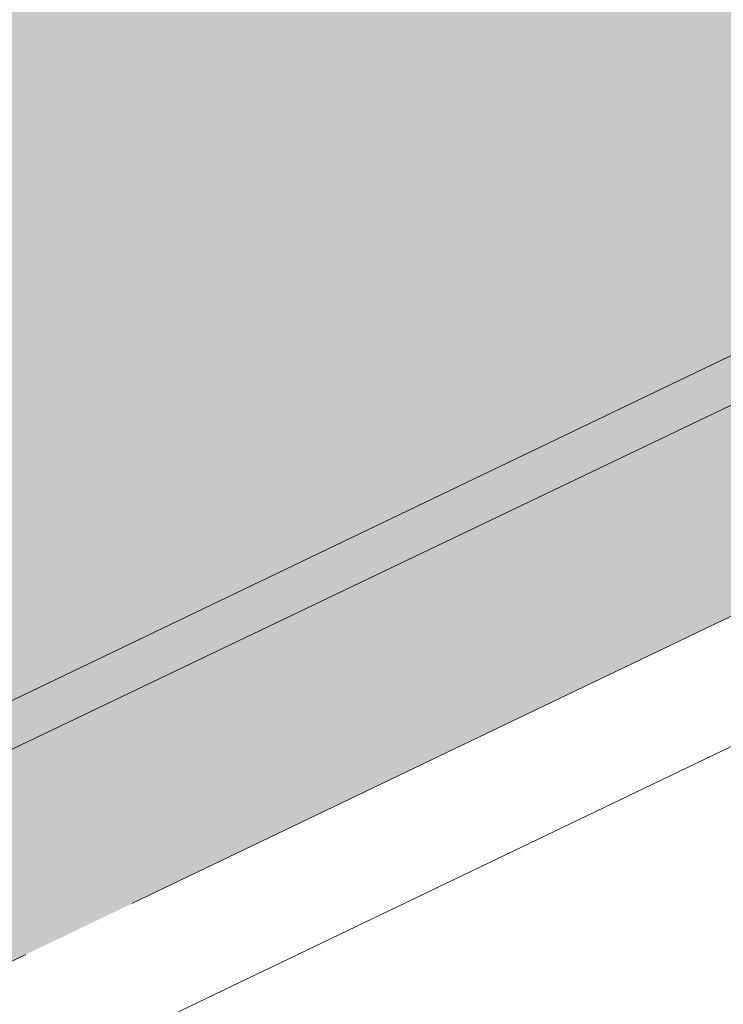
# Model space of a CAD drawing. Header units: metres. Extents: x 163628 to 167676, y 402708 to 405373.
# Tile 877 of 1056: x 166443.51 to 166444.71, y 404395.33 to 404397. Entities that reach past the tile are written whole.
import ezdxf

# ---------------------------------------------------------------- set-up
doc = ezdxf.new("R2010")
doc.units = ezdxf.units.M
doc.linetypes.add('X-CA190022.004-UO-DWM_Snelfietsroute$0$VH-OPSLUITBAND_150X250', pattern=[24, 16, -2, 4, -2])
doc.layers.add('X-CA190022.004-UO-ARC_Arcering$0$N-WE-VH-VERHARDING-FIETSSTRAAT_GRIJS-A', color=251, linetype='Continuous', lineweight=0, transparency=0.5)
doc.layers.add('X-CA190022.004-UO-ARC_Arcering$0$N-WE-VH-VERHARDING-FIETSSTRAAT_ROOD-A', color=13, linetype='Continuous', lineweight=0, transparency=0.5)
for name, color, linetype, lineweight in [('X-CA190022.004-UO-BGT_Ondergrond$0$GE_314_WGDRijbaanLokaleweg_Vlak_GEM', 253, 'Continuous', 9), ('X-CA190022.004-UO-BGT_Ondergrond$0$GE_479_BTDGroenvoorziening_grasenkruida_GEM', 253, 'Continuous', 9), ('X-CA190022.004-UO-DWM_Snelfietsroute$0$N-WE-VH-KANTOPSLUITING_ACHTERKANTBAND-G', 7, 'Continuous', 18), ('X-CA190022.004-UO-DWM_Snelfietsroute$0$N-WE-VH-KANTOPSLUITING_OPSLUITBAND_200X250-G', 7, 'X-CA190022.004-UO-DWM_Snelfietsroute$0$VH-OPSLUITBAND_150X250', 18), ('X-CA190022.004-UO-DWM_Snelfietsroute$0$N-WE-VH-VERHARDING-G', 7, 'Continuous', 18)]:
    doc.layers.add(name, color=color, linetype=linetype, lineweight=lineweight)

msp = doc.modelspace()

# ---------------------------------------------------------------- hatches: boundary and pattern name
at = {"layer": 'X-CA190022.004-UO-ARC_Arcering$0$N-WE-VH-VERHARDING-FIETSSTRAAT_GRIJS-A'}
h = msp.add_hatch(color=256, dxfattribs=at)
h.dxf.hatch_style = 1
h.paths.add_polyline_path([(166443.5927, 404395.8895), (166439.0855, 404393.725), (166434.5782, 404391.5606), (166430.071, 404389.3961), (166425.5638, 404387.2317), (166421.0565, 404385.0672), (166416.5493, 404382.9028), (166412.0421, 404380.7383), (166407.5348, 404378.5739), (166407.3914, 404378.5049), (166407.5645, 404378.1444), (166407.708, 404378.2133), (166412.2152, 404380.3777), (166416.7225, 404382.5422), (166421.2297, 404384.7066), (166425.7369, 404386.8711), (166430.2442, 404389.0355), (166434.7514, 404391.2), (166439.2586, 404393.3644), (166443.7659, 404395.5289), (166448.2731, 404397.6933), (166451.8391, 404399.4058), (166451.6659, 404399.7663), (166448.0999, 404398.0539)])
at = {"layer": 'X-CA190022.004-UO-ARC_Arcering$0$N-WE-VH-VERHARDING-FIETSSTRAAT_ROOD-A'}
h = msp.add_hatch(color=256, dxfattribs=at)
h.dxf.hatch_style = 1
h.paths.add_polyline_path([(166443.5927, 404395.8895), (166448.0999, 404398.0539), (166451.6659, 404399.7663), (166449.9344, 404403.3721), (166446.1606, 404401.5599), (166441.6534, 404399.3955), (166437.1461, 404397.231), (166432.6389, 404395.0666), (166428.1317, 404392.9021), (166423.6244, 404390.7377), (166419.1172, 404388.5732), (166414.61, 404386.4088), (166410.1027, 404384.2443), (166405.6598, 404382.1107), (166407.3914, 404378.5049), (166407.5348, 404378.5739), (166412.0421, 404380.7383), (166416.5493, 404382.9028), (166421.0565, 404385.0672), (166425.5638, 404387.2317), (166430.071, 404389.3961), (166434.5782, 404391.5606), (166439.0855, 404393.725)])

# ---------------------------------------------------------------- linework, layer by layer
at = {"layer": 'X-CA190022.004-UO-BGT_Ondergrond$0$GE_314_WGDRijbaanLokaleweg_Vlak_GEM', "flags": 128}
msp.add_lwpolyline([(166465.641, 404410.42), (166466.14, 404410.515), (166466.771, 404410.661), (166466.842, 404410.355), (166467.558, 404407.305), (166467.621, 404406.997), (166466.73, 404406.772), (166465.862, 404406.47), (166465.189, 404406.175), (166446.798, 404397.341), (166407.485, 404378.518), (166405.64, 404382.803), (166444.922, 404401.638), (166447.283, 404402.784), (166451.105, 404404.64)], dxfattribs=at)
at = {"layer": 'X-CA190022.004-UO-BGT_Ondergrond$0$GE_479_BTDGroenvoorziening_grasenkruida_GEM', "flags": 128}
msp.add_lwpolyline([(166407.485, 404378.518), (166446.798, 404397.341), (166465.189, 404406.175)], dxfattribs=at)
at = {"layer": 'X-CA190022.004-UO-DWM_Snelfietsroute$0$N-WE-VH-KANTOPSLUITING_ACHTERKANTBAND-G', "ltscale": 0.2, "flags": 128}
msp.add_lwpolyline([(166459.1772, 404402.7078), (166270.4232, 404312.0649)], dxfattribs=at)
at = {"layer": 'X-CA190022.004-UO-DWM_Snelfietsroute$0$N-WE-VH-KANTOPSLUITING_OPSLUITBAND_200X250-G', "ltscale": 0.1, "flags": 128}
msp.add_lwpolyline([(166515.1916, 404426.924), (166514.4973, 404426.3888), (166513.5852, 404425.7487), (166513.491, 404425.6864), (166512.6334, 404425.1492), (166511.6585, 404424.6014), (166510.8893, 404424.213), (166478.7814, 404408.7687), (166478.1585, 404408.4818), (166477.1143, 404408.0564), (166476.7091, 404407.9091), (166476.0375, 404407.6859), (166474.9526, 404407.3789), (166474.5562, 404407.2827), (166465.8372, 404405.2588), (166465.211, 404405.1069), (166464.3105, 404404.8654), (166463.4182, 404404.5984), (166462.5316, 404404.3054), (166462.4016, 404404.26), (166461.6586, 404403.9888), (166460.792, 404403.6463), (166459.936, 404403.2793), (166459.0919, 404402.8887), (166270.3353, 404312.2446), (166269.8575, 404312.0062), (166269.0849, 404311.5811), (166268.3361, 404311.1189), (166267.6114, 404310.6199), (166266.9119, 404310.0849), (166266.342, 404309.6058), (166266.2443, 404309.5194), (166265.5992, 404308.9148), (166264.988, 404308.2818), (166264.4092, 404307.619), (166263.8643, 404306.9281), (166263.3526, 404306.208), (166263.2099, 404305.9928), (166262.7667, 404305.3393), (166262.1, 404304.4413), (166261.3883, 404303.5766), (166260.6343, 404302.7486), (166260.5068, 404302.6219)], dxfattribs=at)
at = {"layer": 'X-CA190022.004-UO-DWM_Snelfietsroute$0$N-WE-VH-VERHARDING-G', "flags": 128}
msp.add_lwpolyline([(166458.9211, 404403.2504), (166270.1594, 404312.6038)], dxfattribs=at)

doc.saveas('drawing.dxf')
